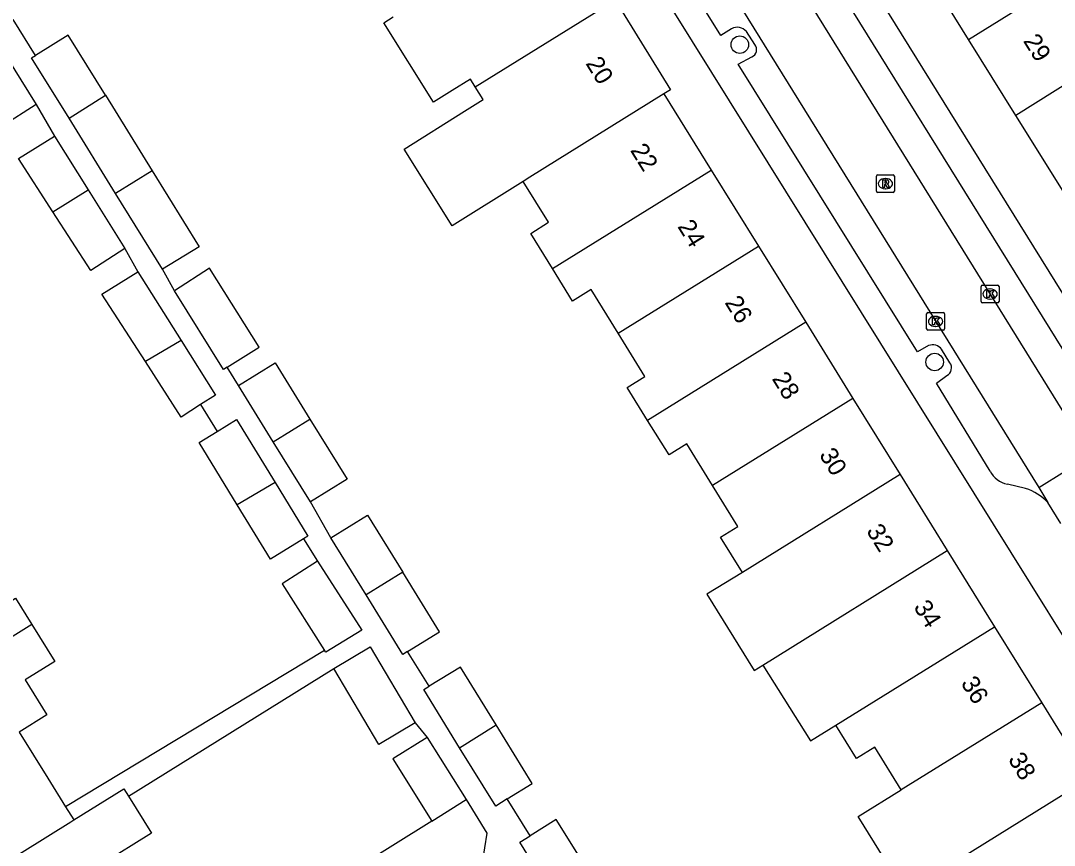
# Model space of a CAD drawing. Extents: x 159280 to 160375, y 384531 to 385872.
# Drawn here: x 159929.1 to 159986.7, y 385052.5 to 385098.5 of the extents above; entities that cross this region are included whole.
import ezdxf

# ---------------------------------------------------------------- set-up
doc = ezdxf.new("R2010")
doc.units = 0
for name, color, linetype in [('IMGEO_Boom', 7, 'Continuous'), ('IMGEO_Kolk', 7, 'Continuous'), ('IMGEO_Pand', 7, 'Continuous'), ('IMGEO_Pand_nummerreeks', 7, 'Continuous'), ('IMGEO_Rijbaan_lokaal_open', 7, 'Continuous'), ('IMGEO_Rioolput', 7, 'Continuous'), ('IMGEO_Voetpad_open', 7, 'Continuous')]:
    doc.layers.add(name, color=color, linetype=linetype)

msp = doc.modelspace()

# ---------------------------------------------------------------- linework, layer by layer
at = {"layer": 'IMGEO_Boom'}
for centre in [(159969.171, 385097.19), (159980.039, 385079.493)]:
    msp.add_circle(centre, 0.489, dxfattribs=at)
at = {"layer": 'IMGEO_Kolk'}
for p, q in [((159982.702, 385083.787), (159983.554, 385083.787)), ((159982.627, 385082.861), (159982.627, 385083.713)), ((159983.115, 385083.567), (159983.14, 385083.567)), ((159983.628, 385083.713), (159983.628, 385082.861)), ((159983.554, 385082.787), (159982.702, 385082.787)), ((159983.138, 385083.007), (159983.113, 385083.007)), ((159979.59, 385081.336), (159979.59, 385082.188)), ((159979.665, 385082.262), (159980.517, 385082.262)), ((159980.078, 385082.042), (159980.103, 385082.042)), ((159980.591, 385082.188), (159980.591, 385081.336)), ((159980.101, 385081.482), (159980.076, 385081.482)), ((159980.517, 385081.262), (159979.665, 385081.262))]:
    msp.add_line(p, q, dxfattribs=at)
for points in [[(159982.702, 385083.787), (159983.554, 385083.787)], [(159982.627, 385082.861), (159982.627, 385083.713)], [(159982.948, 385083.487), (159983.071, 385083.487), (159983.071, 385083.336), (159983.201, 385083.487), (159983.365, 385083.487), (159983.219, 385083.336), (159983.372, 385083.087), (159983.22, 385083.087), (159983.135, 385083.251), (159983.071, 385083.184), (159983.071, 385083.087), (159982.948, 385083.087), (159982.948, 385083.487)], [(159983.628, 385083.713), (159983.628, 385082.861)], [(159983.554, 385082.787), (159982.702, 385082.787)], [(159979.59, 385081.336), (159979.59, 385082.188)], [(159979.665, 385082.262), (159980.517, 385082.262)], [(159980.591, 385082.188), (159980.591, 385081.336)], [(159979.911, 385081.962), (159980.034, 385081.962), (159980.034, 385081.811), (159980.164, 385081.962), (159980.328, 385081.962), (159980.182, 385081.811), (159980.335, 385081.562), (159980.183, 385081.562), (159980.098, 385081.726), (159980.034, 385081.659), (159980.034, 385081.562), (159979.911, 385081.562), (159979.911, 385081.962)], [(159980.517, 385081.262), (159979.665, 385081.262)]]:
    msp.add_lwpolyline(points, dxfattribs=at)
for centre, start, end in [((159982.704, 385083.711), 91.55205, 178.44795), ((159982.704, 385083.711), 91.55205, 178.44795), ((159983.552, 385083.711), 1.55205, 88.44795), ((159983.552, 385083.711), 1.55205, 88.44795), ((159982.704, 385082.863), 181.55205, 268.44795), ((159982.704, 385082.863), 181.55205, 268.44795), ((159983.552, 385082.863), 271.55205, 358.44795), ((159983.552, 385082.863), 271.55205, 358.44795), ((159979.667, 385082.186), 91.55205, 178.44795), ((159979.667, 385082.186), 91.55205, 178.44795), ((159980.515, 385082.186), 1.55205, 88.44795), ((159980.515, 385082.186), 1.55205, 88.44795), ((159979.667, 385081.338), 181.55205, 268.44795), ((159979.667, 385081.338), 181.55205, 268.44795), ((159980.515, 385081.338), 271.55205, 358.44795), ((159980.515, 385081.338), 271.55205, 358.44795)]:
    msp.add_arc(centre, 0.0765, start, end, dxfattribs=at)
for centre, major_axis, ratio, start_param, end_param in [((159983.114, 385083.287), (-0.387, 0.002), 0.722429, 4.712389, 7.853982), ((159983.139, 385083.287), (-0.39, 0.002), 0.717154, 1.570796, 4.712389), ((159980.077, 385081.762), (-0.387, 0.002), 0.722429, 4.712389, 7.853982), ((159980.102, 385081.762), (-0.39, 0.002), 0.717154, 1.570796, 4.712389)]:
    msp.add_ellipse(centre, major_axis=major_axis, ratio=ratio, start_param=start_param, end_param=end_param, dxfattribs=at)
at = {"layer": 'IMGEO_Pand'}
for points in [[(159981.933, 385097.482), (159990.78, 385102.985)], [(159981.933, 385097.482), (159979.298, 385101.719)], [(159954.423, 385094.84), (159962.226, 385099.669)], [(159962.226, 385099.669), (159965.316, 385094.677), (159964.945, 385094.445)], [(159954.423, 385094.84), (159954.154, 385095.27), (159953.127, 385094.627), (159952.094, 385093.98), (159949.315, 385098.418), (159949.836, 385098.749)], [(159933.801, 385094.374), (159931.727, 385097.729), (159929.895, 385096.597)], [(159992.39, 385098.144), (159984.565, 385093.25)], [(159927.865, 385097.144), (159929.928, 385093.862)], [(159984.565, 385093.25), (159981.933, 385097.482)], [(159931.772, 385093.085), (159929.683, 385096.466), (159929.895, 385096.597)], [(159929.928, 385093.862), (159928.016, 385092.627), (159925.897, 385095.917)], [(159957.098, 385089.568), (159953.127, 385087.086), (159950.454, 385091.361), (159953.815, 385093.475), (159954.866, 385094.133), (159954.423, 385094.84)], [(159931.772, 385093.085), (159933.801, 385094.374)], [(159933.801, 385094.374), (159936.403, 385090.164)], [(159964.945, 385094.445), (159957.458, 385089.8), (159957.098, 385089.568)], [(159964.945, 385094.445), (159967.581, 385090.196)], [(159934.361, 385088.897), (159931.772, 385093.085)], [(159987.196, 385089.019), (159984.565, 385093.25)], [(159930.861, 385087.874), (159928.946, 385090.847), (159930.948, 385092.09)], [(159930.948, 385092.09), (159932.828, 385089.101)], [(159936.403, 385090.164), (159934.361, 385088.897)], [(159936.403, 385090.164), (159939.024, 385085.925), (159936.971, 385084.676)], [(159958.729, 385084.705), (159967.581, 385090.196)], [(159967.581, 385090.196), (159970.214, 385085.953)], [(159958.729, 385084.705), (159957.511, 385086.669), (159958.511, 385087.289), (159957.098, 385089.568)], [(159930.861, 385087.874), (159932.828, 385089.101)], [(159932.828, 385089.101), (159934.887, 385085.827)], [(159936.971, 385084.676), (159934.361, 385088.897)], [(159934.887, 385085.827), (159932.975, 385084.591), (159930.861, 385087.874)], [(159962.39, 385081.098), (159970.214, 385085.953)], [(159970.214, 385085.953), (159972.847, 385081.708)], [(159936.028, 385079.516), (159933.603, 385083.281), (159935.612, 385084.528)], [(159935.612, 385084.528), (159938.021, 385080.697)], [(159940.582, 385079.207), (159942.365, 385080.322), (159939.606, 385084.733), (159937.642, 385083.455)], [(159962.39, 385081.098), (159960.88, 385083.532), (159959.852, 385082.894), (159958.729, 385084.705)], [(159940.582, 385079.207), (159940.378, 385079.079), (159937.642, 385083.455)], [(159972.847, 385081.708), (159964.033, 385076.241)], [(159972.847, 385081.708), (159975.479, 385077.465)], [(159964.033, 385076.241), (159962.895, 385078.076), (159963.884, 385078.689), (159962.39, 385081.098)], [(159938.021, 385080.697), (159936.028, 385079.516)], [(159938.021, 385080.697), (159939.934, 385077.654), (159939.106, 385077.119)], [(159939.106, 385077.119), (159938.022, 385076.419), (159936.028, 385079.516)], [(159941.214, 385078.185), (159943.258, 385079.448), (159945.197, 385076.311)], [(159943.155, 385075.044), (159941.214, 385078.185)], [(159975.479, 385077.465), (159967.651, 385072.609)], [(159975.479, 385077.465), (159978.112, 385073.221)], [(159940.023, 385075.62), (159941.107, 385076.283), (159943.258, 385072.768)], [(159943.155, 385075.044), (159945.197, 385076.311)], [(159945.197, 385076.311), (159947.272, 385072.955), (159945.228, 385071.691)], [(159967.651, 385072.609), (159966.215, 385074.924), (159965.23, 385074.313), (159964.033, 385076.241)], [(159941.148, 385071.524), (159939.018, 385075.004), (159940.023, 385075.62)], [(159945.228, 385071.691), (159943.155, 385075.044)], [(159978.112, 385073.221), (159969.315, 385067.765)], [(159978.112, 385073.221), (159980.745, 385068.977)], [(159943.258, 385072.768), (159941.148, 385071.524)], [(159943.258, 385072.768), (159945.086, 385069.783), (159944.835, 385069.629)], [(159969.315, 385067.765), (159968.101, 385069.722), (159969.07, 385070.323), (159967.651, 385072.609)], [(159944.835, 385069.629), (159942.998, 385068.504), (159941.148, 385071.524)], [(159946.369, 385069.684), (159948.413, 385070.948), (159950.377, 385067.771)], [(159948.335, 385066.504), (159946.369, 385069.684)], [(159970.452, 385062.592), (159980.745, 385068.977)], [(159980.745, 385068.977), (159983.377, 385064.734)], [(159945.632, 385068.385), (159943.648, 385067.115), (159946.018, 385063.415)], [(159945.632, 385068.385), (159948.094, 385064.54), (159946.083, 385063.313), (159946.018, 385063.415)], [(159950.377, 385067.771), (159948.335, 385066.504)], [(159950.649, 385063.354), (159952.428, 385064.454), (159950.377, 385067.771)], [(159969.315, 385067.765), (159967.343, 385066.542), (159969.976, 385062.297), (159970.452, 385062.592)], [(159923.518, 385066.584), (159925.104, 385064.041), (159925.975, 385064.584), (159928.777, 385066.331), (159929.693, 385064.863)], [(159950.649, 385063.354), (159950.384, 385063.19), (159948.335, 385066.504)], [(159929.693, 385064.863), (159918.2, 385057.697)], [(159929.693, 385064.863), (159930.979, 385062.8), (159929.322, 385061.766), (159930.536, 385059.818), (159928.995, 385058.857)], [(159974.528, 385059.244), (159983.377, 385064.734)], [(159983.377, 385064.734), (159986.01, 385060.49)], [(159946.528, 385062.408), (159948.555, 385063.608), (159951.067, 385059.367)], [(159955.588, 385059.252), (159953.589, 385062.486), (159951.85, 385061.411)], [(159970.452, 385062.592), (159973.107, 385058.37), (159974.528, 385059.244)], [(159951.067, 385059.367), (159949.04, 385058.167), (159946.528, 385062.408)], [(159953.546, 385057.985), (159951.545, 385061.223), (159951.85, 385061.411)], [(159986.01, 385060.49), (159978.177, 385055.631)], [(159986.01, 385060.49), (159988.642, 385056.246)], [(159953.546, 385057.985), (159955.588, 385059.252)], [(159956.208, 385055.131), (159957.603, 385055.993), (159955.588, 385059.252)], [(159978.177, 385055.631), (159976.699, 385058.012), (159975.683, 385057.382), (159974.528, 385059.244)], [(159928.995, 385058.857), (159930.589, 385056.28), (159931.577, 385054.683)], [(159951.743, 385058.551), (159949.819, 385057.368), (159951.995, 385053.891)], [(159951.743, 385058.551), (159953.907, 385055.088)], [(159956.208, 385055.131), (159955.559, 385054.729), (159953.546, 385057.985)], [(159988.642, 385056.246), (159978.41, 385049.899)], [(159932.027, 385053.956), (159934.826, 385055.699), (159935.086, 385055.282)], [(159978.41, 385049.899), (159975.777, 385054.141), (159978.177, 385055.631)], [(159935.086, 385055.282), (159936.373, 385053.215), (159933.567, 385051.467), (159932.705, 385050.93), (159934.004, 385048.844), (159934.454, 385049.124), (159934.649, 385048.811)], [(159951.995, 385053.891), (159953.907, 385055.088)], [(159953.907, 385055.088), (159955.072, 385053.219), (159954.812, 385051.585), (159955.284, 385050.616)], [(159931.577, 385054.683), (159932.027, 385053.956)], [(159923.401, 385048.583), (159931.872, 385053.86), (159932.027, 385053.956)], [(159951.995, 385053.891), (159947.807, 385051.27), (159949.97, 385047.953), (159950.276, 385047.484), (159951.241, 385048.072)], [(159960.912, 385050.797), (159958.941, 385053.985), (159957.476, 385053.08)], [(159958.87, 385049.53), (159956.897, 385052.722), (159957.476, 385053.08)]]:
    msp.add_lwpolyline(points, dxfattribs=at)
at = {"layer": 'IMGEO_Rijbaan_lokaal_open'}
for points in [[(159952.114, 385133.314), (159988.714, 385074.276)], [(159949.231, 385131.531), (159985.841, 385072.492)], [(159985.841, 385072.492), (159988.714, 385074.276)], [(159985.841, 385072.492), (159986.352, 385071.669)], [(159987.08, 385070.496), (159986.352, 385071.669)]]:
    msp.add_lwpolyline(points, dxfattribs=at)
at = {"layer": 'IMGEO_Rioolput'}
for p, q in [((159976.79, 385089.015), (159976.79, 385089.867)), ((159976.865, 385089.941), (159977.717, 385089.941)), ((159977.278, 385089.721), (159977.303, 385089.721)), ((159977.791, 385089.867), (159977.791, 385089.015)), ((159977.301, 385089.161), (159977.276, 385089.161)), ((159977.717, 385088.941), (159976.865, 385088.941))]:
    msp.add_line(p, q, dxfattribs=at)
for points in [[(159976.79, 385089.015), (159976.79, 385089.867)], [(159976.865, 385089.941), (159977.717, 385089.941)], [(159977.379, 385089.639), (159977.127, 385089.641), (159977.127, 385089.241)], [(159977.305, 385089.56), (159977.251, 385089.56), (159977.251, 385089.479)], [(159977.791, 385089.867), (159977.791, 385089.015)], [(159977.127, 385089.241), (159977.251, 385089.241), (159977.251, 385089.403), (159977.262, 385089.403)], [(159977.251, 385089.479), (159977.303, 385089.479)], [(159977.309, 385089.374), (159977.38, 385089.241), (159977.52, 385089.241), (159977.455, 385089.367)], [(159977.717, 385088.941), (159976.865, 385088.941)]]:
    msp.add_lwpolyline(points, dxfattribs=at)
for centre, radius, start, end in [((159976.867, 385089.865), 0.0765, 91.55205, 178.44795), ((159976.867, 385089.865), 0.0765, 91.55205, 178.44795), ((159977.311, 385089.464), 0.0964, 77.00612, 93.18647), ((159977.325, 385089.521), 0.0378, 276.66336, 79.67722), ((159977.378, 385089.529), 0.109, 350.36119, 89.41601), ((159977.715, 385089.865), 0.0765, 1.55205, 88.44795), ((159977.715, 385089.865), 0.0765, 1.55205, 88.44795), ((159976.867, 385089.017), 0.0765, 181.55205, 268.44795), ((159976.867, 385089.017), 0.0765, 181.55205, 268.44795), ((159977.261, 385089.35), 0.0533, 26.02933, 88.69889), ((159977.287, 385089.668), 0.19, 274.7715, 282.96867), ((159977.376, 385089.529), 0.112, 277.58423, 350.98172), ((159977.36, 385089.314), 0.108, 29.51342, 73.79051), ((159977.715, 385089.017), 0.0765, 271.55205, 358.44795), ((159977.715, 385089.017), 0.0765, 271.55205, 358.44795)]:
    msp.add_arc(centre, radius, start, end, dxfattribs=at)
for centre, major_axis, ratio, start_param, end_param in [((159977.277, 385089.441), (-0.387, 0.002), 0.722429, 4.712389, 7.853982), ((159977.302, 385089.441), (-0.39, 0.002), 0.717154, 1.570796, 4.712389)]:
    msp.add_ellipse(centre, major_axis=major_axis, ratio=ratio, start_param=start_param, end_param=end_param, dxfattribs=at)
at = {"layer": 'IMGEO_Voetpad_open'}
for points in [[(159943.285, 385134.642), (159945.596, 385130.93), (160000, 385043.691), (160012.455, 385023.657)], [(159968.717, 385098.078), (159968.121, 385097.696), (159957.522, 385114.72), (159958.106, 385114.975)], [(159968.75, 385108.052), (159969.569, 385108.561), (159989.166, 385076.972)], [(160002.598, 385058.52), (160000, 385062.7), (159973.943, 385104.639)], [(159929.895, 385096.597), (159928.658, 385098.599)], [(159970.014, 385097.204), (159969.543, 385097.927)], [(159979.699, 385080.407), (159979.077, 385080.063), (159969.09, 385096.097), (159969.851, 385096.505)], [(159929.928, 385093.862), (159930.948, 385092.09)], [(159934.887, 385085.827), (159935.612, 385084.528)], [(159937.642, 385083.455), (159936.971, 385084.676)], [(159980.882, 385079.457), (159980.423, 385080.205)], [(159941.214, 385078.185), (159940.582, 385079.207)], [(159983.129, 385073.415), (159980.148, 385078.312), (159980.718, 385078.745)], [(159939.106, 385077.119), (159940.023, 385075.62)], [(159985.112, 385072.441), (159984.095, 385072.68)], [(159946.369, 385069.684), (159945.228, 385071.691)], [(159944.835, 385069.629), (159945.632, 385068.385)], [(159946.018, 385063.415), (159931.577, 385054.683)], [(159951.85, 385061.411), (159950.649, 385063.354)], [(159935.086, 385055.282), (159946.528, 385062.408)], [(159951.067, 385059.367), (159951.743, 385058.551)], [(159957.476, 385053.08), (159956.208, 385055.131)]]:
    msp.add_lwpolyline(points, dxfattribs=at)
for centre, radius, start, end in [((159969.038, 385097.498), 0.663, 40.33102, 118.94943), ((159969.641, 385096.922), 0.467, 296.71007, 37.03744), ((159979.935, 385079.853), 0.602, 35.77754, 113.04367), ((159980.507, 385079.168), 0.473, 296.48521, 37.57258), ((159984.373, 385074.048), 1.396, 206.96932, 258.49788), ((159984.094, 385069.424), 3.184, 44.83209, 71.35672)]:
    msp.add_arc(centre, radius, start, end, dxfattribs=at)

# ---------------------------------------------------------------- texts
at = {"layer": 'IMGEO_Pand_nummerreeks'}
for s, rotation, p in [('29', 301.87695, (159984.949, 385097.403)), ('20', 301.7581, (159960.548, 385096.146)), ('22', 301.81279, (159963.037, 385091.3)), ('24', 301.81279, (159965.672, 385087.053)), ('26', 301.81279, (159968.305, 385082.809)), ('28', 301.81279, (159970.939, 385078.562)), ('30', 301.81279, (159973.571, 385074.318)), ('32', 301.81041, (159976.201, 385070.079)), ('34', 301.81041, (159978.836, 385065.832)), ('36', 301.81279, (159981.469, 385061.588)), ('38', 301.81279, (159984.103, 385057.341))]:
    msp.add_text(s, height=1, rotation=rotation, dxfattribs=at).set_placement(p)

doc.saveas('drawing.dxf')
